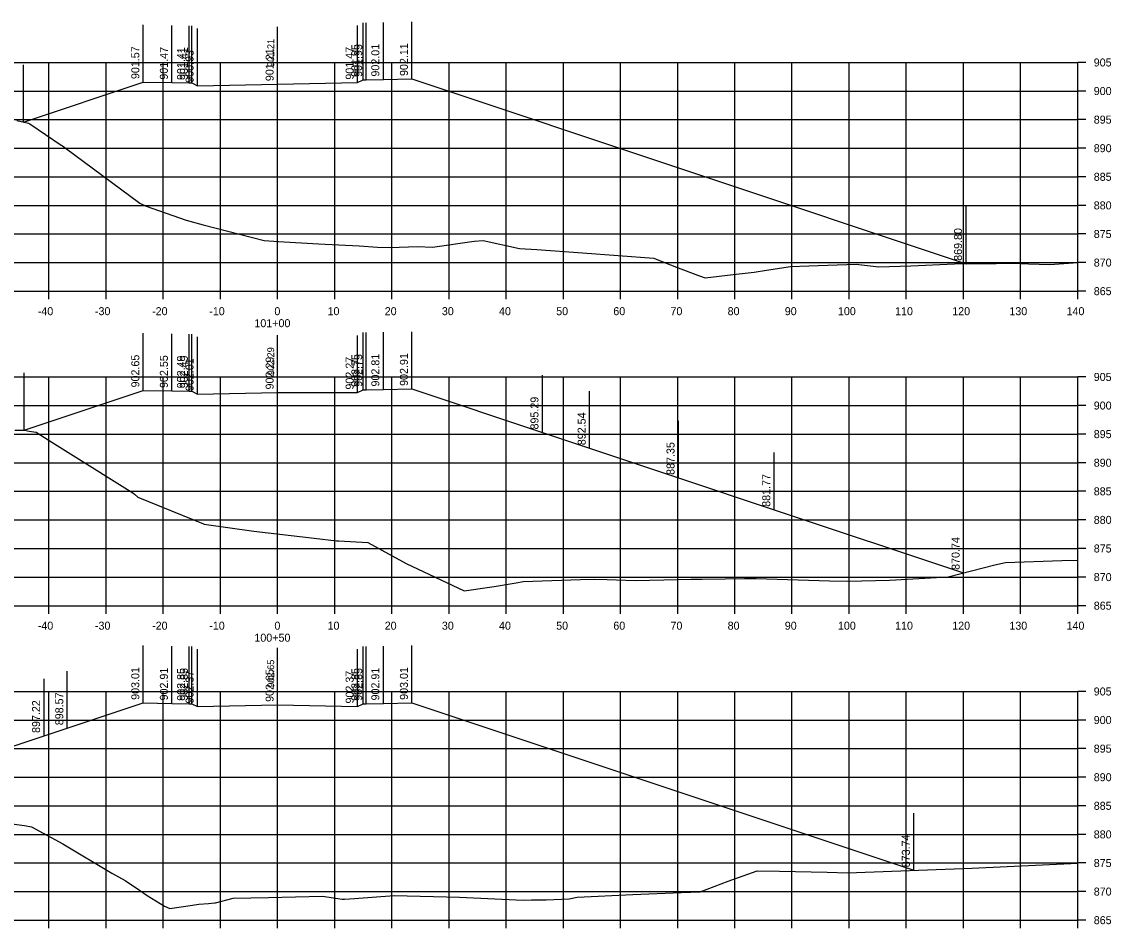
# Model space of a CAD drawing. Extents: x 1098669 to 1198896, y 698679 to 704410.
# Drawn here: x 1111950.8 to 1112141.4, y 701804.6 to 701963.1 of the extents above; entities that cross this region are included whole.
import ezdxf

# ---------------------------------------------------------------- set-up
doc = ezdxf.new("R2010")
doc.units = 0
for name, color, linetype in [('59', 7, 'Continuous'), ('Proposed Surface', 7, 'Continuous'), ('R_Axis', 7, 'Continuous'), ('R_Axis Annot', 7, 'Continuous'), ('R_Fin Surface', 7, 'Continuous'), ('R_Grid', 7, 'Continuous'), ('R_Xsect Elev', 7, 'Continuous')]:
    doc.layers.add(name, color=color, linetype=linetype)

msp = doc.modelspace()

# ---------------------------------------------------------------- linework, layer by layer
at = {"layer": 'Proposed Surface'}
for points in [[(1111949.94, 701945.88), (1111951.98, 701945.39), (1111952.21, 701945.32), (1111957.7, 701941.58), (1111957.93, 701941.44), (1111958.39, 701941.08), (1111971.42, 701931.41), (1111972.57, 701930.89), (1111979.54, 701928.42), (1111982.53, 701927.62), (1111993.18, 701924.9), (1111995.69, 701924.72), (1112002.72, 701924.33), (1112009.83, 701923.93), (1112013.05, 701923.71), (1112015.26, 701923.68), (1112020.03, 701923.85), (1112022.63, 701923.7), (1112029.96, 701924.79), (1112031.5, 701924.9), (1112037.87, 701923.51), (1112040.88, 701923.31), (1112048.87, 701922.76), (1112061.38, 701921.78), (1112062.65, 701921.26), (1112065.65, 701920.13), (1112069.18, 701918.77), (1112070.36, 701918.36), (1112075.28, 701918.95), (1112078.96, 701919.34), (1112081.09, 701919.7), (1112085.27, 701920.34), (1112088.48, 701920.46), (1112096.79, 701920.77), (1112099.25, 701920.46), (1112100.75, 701920.26), (1112106.35, 701920.49), (1112114.01, 701920.8), (1112121.29, 701920.88), (1112124.35, 701920.9), (1112126.94, 701920.81), (1112130.67, 701920.7), (1112135.55, 701921.03)], [(1111949.59, 701891.74), (1111950.9, 701891.74), (1111951.29, 701891.71), (1111952.08, 701891.55), (1111953.29, 701891.35), (1111955.56, 701889.94), (1111959.34, 701887.58), (1111970.24, 701880.74), (1111970.49, 701880.52), (1111971.11, 701880.01), (1111982.59, 701875.32), (1111982.7, 701875.28), (1111982.71, 701875.28), (1111991.37, 701874.04), (1112001.96, 701872.86), (1112005.85, 701872.36), (1112006.25, 701872.37), (1112011.36, 701872.06), (1112018.04, 701868.43), (1112028.2, 701863.62), (1112028.21, 701863.61), (1112028.22, 701863.61), (1112032.61, 701864.24), (1112033.43, 701864.37), (1112037.27, 701865.01), (1112038.51, 701865.26), (1112048.56, 701865.6), (1112051.01, 701865.68), (1112053.24, 701865.62), (1112058.14, 701865.43), (1112063.13, 701865.56), (1112067.87, 701865.65), (1112069.83, 701865.69), (1112073.86, 701865.74), (1112077.23, 701865.79), (1112079.27, 701865.81), (1112092.13, 701865.4), (1112095.31, 701865.29), (1112102.61, 701865.51), (1112112.86, 701866.07), (1112121.04, 701868.16), (1112122.92, 701868.59), (1112132.79, 701868.94), (1112135.55, 701869)], [(1111949.06, 701822.9), (1111951.26, 701822.61), (1111952.49, 701822.38), (1111957.97, 701819.38), (1111966.52, 701814.23), (1111968.88, 701812.98), (1111971.38, 701811.25), (1111972.71, 701810.36), (1111975.75, 701808.47), (1111976.71, 701808.05), (1111980.64, 701808.65), (1111981.78, 701808.84), (1111983.48, 701808.97), (1111984.49, 701809.05), (1111984.66, 701809.08), (1111987.76, 701809.86), (1111993.94, 701809.99), (1112003.38, 701810.2), (1112006.86, 701809.72), (1112007.23, 701809.68), (1112008.99, 701809.81), (1112015.97, 701810.32), (1112027.36, 701810.06), (1112038.53, 701809.54), (1112040, 701809.56), (1112042.54, 701809.61), (1112046.57, 701809.74), (1112047.98, 701810.03), (1112057.71, 701810.53), (1112066.19, 701810.86), (1112069.5, 701810.98), (1112074.36, 701812.88), (1112079.48, 701814.66), (1112083.35, 701814.58), (1112091.73, 701814.41), (1112095.28, 701814.33), (1112117.02, 701815.14), (1112135.55, 701816)]]:
    msp.add_lwpolyline(points, dxfattribs=at)
at = {"layer": 'R_Axis'}
for p, q in [((1112135.55, 701916.03), (1112135.55, 701956.03)), ((1112136.95, 701956.03), (1112135.55, 701956.03)), ((1112136.95, 701951.03), (1112135.55, 701951.03)), ((1112136.95, 701946.03), (1112135.55, 701946.03)), ((1112136.95, 701941.03), (1112135.55, 701941.03)), ((1112136.95, 701936.03), (1112135.55, 701936.03)), ((1112136.95, 701931.03), (1112135.55, 701931.03)), ((1112136.95, 701926.03), (1112135.55, 701926.03)), ((1112136.95, 701921.03), (1112135.55, 701921.03)), ((1111855.55, 701916.03), (1112135.55, 701916.03)), ((1111955.55, 701914.63), (1111955.55, 701916.03)), ((1111965.55, 701914.63), (1111965.55, 701916.03)), ((1111975.55, 701914.63), (1111975.55, 701916.03)), ((1111985.55, 701914.63), (1111985.55, 701916.03)), ((1111995.55, 701914.63), (1111995.55, 701916.03)), ((1112005.55, 701914.63), (1112005.55, 701916.03)), ((1112015.55, 701914.63), (1112015.55, 701916.03)), ((1112025.55, 701914.63), (1112025.55, 701916.03)), ((1112035.55, 701914.63), (1112035.55, 701916.03)), ((1112045.55, 701914.63), (1112045.55, 701916.03)), ((1112055.55, 701914.63), (1112055.55, 701916.03)), ((1112065.55, 701914.63), (1112065.55, 701916.03)), ((1112075.55, 701914.63), (1112075.55, 701916.03)), ((1112085.55, 701914.63), (1112085.55, 701916.03)), ((1112095.55, 701914.63), (1112095.55, 701916.03)), ((1112105.55, 701914.63), (1112105.55, 701916.03)), ((1112115.55, 701914.63), (1112115.55, 701916.03)), ((1112125.55, 701914.63), (1112125.55, 701916.03)), ((1112135.55, 701914.63), (1112135.55, 701916.03)), ((1112136.95, 701916.03), (1112135.55, 701916.03)), ((1112135.55, 701861.03), (1112135.55, 701901.03)), ((1112136.95, 701901.03), (1112135.55, 701901.03)), ((1112136.95, 701896.03), (1112135.55, 701896.03)), ((1112136.95, 701891.03), (1112135.55, 701891.03)), ((1112136.95, 701886.03), (1112135.55, 701886.03)), ((1112136.95, 701881.03), (1112135.55, 701881.03)), ((1112136.95, 701876.03), (1112135.55, 701876.03)), ((1112136.95, 701871.03), (1112135.55, 701871.03)), ((1112136.95, 701866.03), (1112135.55, 701866.03)), ((1111855.55, 701861.03), (1112135.55, 701861.03)), ((1111955.55, 701859.63), (1111955.55, 701861.03)), ((1111965.55, 701859.63), (1111965.55, 701861.03)), ((1111975.55, 701859.63), (1111975.55, 701861.03)), ((1111985.55, 701859.63), (1111985.55, 701861.03)), ((1111995.55, 701859.63), (1111995.55, 701861.03)), ((1112005.55, 701859.63), (1112005.55, 701861.03)), ((1112015.55, 701859.63), (1112015.55, 701861.03)), ((1112025.55, 701859.63), (1112025.55, 701861.03)), ((1112035.55, 701859.63), (1112035.55, 701861.03)), ((1112045.55, 701859.63), (1112045.55, 701861.03)), ((1112055.55, 701859.63), (1112055.55, 701861.03)), ((1112065.55, 701859.63), (1112065.55, 701861.03)), ((1112075.55, 701859.63), (1112075.55, 701861.03)), ((1112085.55, 701859.63), (1112085.55, 701861.03)), ((1112095.55, 701859.63), (1112095.55, 701861.03)), ((1112105.55, 701859.63), (1112105.55, 701861.03)), ((1112115.55, 701859.63), (1112115.55, 701861.03)), ((1112125.55, 701859.63), (1112125.55, 701861.03)), ((1112135.55, 701859.63), (1112135.55, 701861.03)), ((1112136.95, 701861.03), (1112135.55, 701861.03)), ((1112135.55, 701806.03), (1112135.55, 701846.03)), ((1112136.95, 701846.03), (1112135.55, 701846.03)), ((1112136.95, 701841.03), (1112135.55, 701841.03)), ((1112136.95, 701836.03), (1112135.55, 701836.03)), ((1112136.95, 701831.03), (1112135.55, 701831.03)), ((1112136.95, 701826.03), (1112135.55, 701826.03)), ((1112136.95, 701821.03), (1112135.55, 701821.03)), ((1112136.95, 701816.03), (1112135.55, 701816.03)), ((1112136.95, 701811.03), (1112135.55, 701811.03)), ((1111855.55, 701806.03), (1112135.55, 701806.03)), ((1111955.55, 701804.63), (1111955.55, 701806.03)), ((1111965.55, 701804.63), (1111965.55, 701806.03)), ((1111975.55, 701804.63), (1111975.55, 701806.03)), ((1111985.55, 701804.63), (1111985.55, 701806.03)), ((1111995.55, 701804.63), (1111995.55, 701806.03)), ((1112005.55, 701804.63), (1112005.55, 701806.03)), ((1112015.55, 701804.63), (1112015.55, 701806.03)), ((1112025.55, 701804.63), (1112025.55, 701806.03)), ((1112035.55, 701804.63), (1112035.55, 701806.03)), ((1112045.55, 701804.63), (1112045.55, 701806.03)), ((1112055.55, 701804.63), (1112055.55, 701806.03)), ((1112065.55, 701804.63), (1112065.55, 701806.03)), ((1112075.55, 701804.63), (1112075.55, 701806.03)), ((1112085.55, 701804.63), (1112085.55, 701806.03)), ((1112095.55, 701804.63), (1112095.55, 701806.03)), ((1112105.55, 701804.63), (1112105.55, 701806.03)), ((1112115.55, 701804.63), (1112115.55, 701806.03)), ((1112125.55, 701804.63), (1112125.55, 701806.03)), ((1112135.55, 701804.63), (1112135.55, 701806.03)), ((1112136.95, 701806.03), (1112135.55, 701806.03))]:
    msp.add_line(p, q, dxfattribs=at)
at = {"layer": 'R_Fin Surface'}
for points in [[(1111951.08, 701945.6), (1111972.05, 701952.6), (1111977.05, 701952.5), (1111980.05, 701952.44), (1111980.55, 701952.44), (1111981.55, 701951.96), (1111995.55, 701952.24), (1112009.55, 701952.5), (1112010.55, 701952.98), (1112011.05, 701952.98), (1112014.05, 701953.04), (1112019.05, 701953.14), (1112116, 701920.82)], [(1111951.19, 701891.72), (1111972.05, 701898.68), (1111977.05, 701898.58), (1111980.05, 701898.52), (1111980.55, 701898.52), (1111981.55, 701898.04), (1111995.55, 701898.32), (1112009.55, 701898.3), (1112010.55, 701898.78), (1112011.05, 701898.78), (1112014.05, 701898.84), (1112019.05, 701898.94), (1112041.89, 701891.32), (1112050.15, 701888.57), (1112065.7, 701883.38), (1112082.45, 701877.8), (1112115.58, 701866.77)], [(1111940.62, 701833.56), (1111950.5, 701836.85), (1111954.69, 701838.25), (1111958.75, 701839.6), (1111972.05, 701844.04), (1111977.05, 701843.94), (1111980.05, 701843.88), (1111980.55, 701843.88), (1111981.55, 701843.4), (1111995.55, 701843.68), (1112009.55, 701843.4), (1112010.55, 701843.88), (1112011.05, 701843.88), (1112014.05, 701843.94), (1112019.05, 701844.04), (1112106.87, 701814.76)]]:
    msp.add_lwpolyline(points, dxfattribs=at)
at = {"layer": 'R_Grid'}
for p, q in [((1111855.55, 701956.03), (1112135.55, 701956.03)), ((1111955.55, 701916.03), (1111955.55, 701956.03)), ((1111965.55, 701916.03), (1111965.55, 701956.03)), ((1111975.55, 701916.03), (1111975.55, 701956.03)), ((1111985.55, 701916.03), (1111985.55, 701956.03)), ((1111995.55, 701916.03), (1111995.55, 701956.03)), ((1112005.55, 701916.03), (1112005.55, 701956.03)), ((1112015.55, 701916.03), (1112015.55, 701956.03)), ((1112025.55, 701916.03), (1112025.55, 701956.03)), ((1112035.55, 701916.03), (1112035.55, 701956.03)), ((1112045.55, 701916.03), (1112045.55, 701956.03)), ((1112055.55, 701916.03), (1112055.55, 701956.03)), ((1112065.55, 701916.03), (1112065.55, 701956.03)), ((1112075.55, 701916.03), (1112075.55, 701956.03)), ((1112085.55, 701916.03), (1112085.55, 701956.03)), ((1112095.55, 701916.03), (1112095.55, 701956.03)), ((1112105.55, 701916.03), (1112105.55, 701956.03)), ((1112115.55, 701916.03), (1112115.55, 701956.03)), ((1112125.55, 701916.03), (1112125.55, 701956.03)), ((1112135.55, 701916.03), (1112135.55, 701956.03)), ((1111855.55, 701951.03), (1112135.55, 701951.03)), ((1111855.55, 701946.03), (1112135.55, 701946.03)), ((1111855.55, 701941.03), (1112135.55, 701941.03)), ((1111855.55, 701936.03), (1112135.55, 701936.03)), ((1111855.55, 701931.03), (1112135.55, 701931.03)), ((1111855.55, 701926.03), (1112135.55, 701926.03)), ((1111855.55, 701921.03), (1112135.55, 701921.03)), ((1111855.55, 701916.03), (1112135.55, 701916.03)), ((1111855.55, 701901.03), (1112135.55, 701901.03)), ((1111955.55, 701861.03), (1111955.55, 701901.03)), ((1111965.55, 701861.03), (1111965.55, 701901.03)), ((1111975.55, 701861.03), (1111975.55, 701901.03)), ((1111985.55, 701861.03), (1111985.55, 701901.03)), ((1111995.55, 701861.03), (1111995.55, 701901.03)), ((1112005.55, 701861.03), (1112005.55, 701901.03)), ((1112015.55, 701861.03), (1112015.55, 701901.03)), ((1112025.55, 701861.03), (1112025.55, 701901.03)), ((1112035.55, 701861.03), (1112035.55, 701901.03)), ((1112045.55, 701861.03), (1112045.55, 701901.03)), ((1112055.55, 701861.03), (1112055.55, 701901.03)), ((1112065.55, 701861.03), (1112065.55, 701901.03)), ((1112075.55, 701861.03), (1112075.55, 701901.03)), ((1112085.55, 701861.03), (1112085.55, 701901.03)), ((1112095.55, 701861.03), (1112095.55, 701901.03)), ((1112105.55, 701861.03), (1112105.55, 701901.03)), ((1112115.55, 701861.03), (1112115.55, 701901.03)), ((1112125.55, 701861.03), (1112125.55, 701901.03)), ((1112135.55, 701861.03), (1112135.55, 701901.03)), ((1111855.55, 701896.03), (1112135.55, 701896.03)), ((1111855.55, 701891.03), (1112135.55, 701891.03)), ((1111855.55, 701886.03), (1112135.55, 701886.03)), ((1111855.55, 701881.03), (1112135.55, 701881.03)), ((1111855.55, 701876.03), (1112135.55, 701876.03)), ((1111855.55, 701871.03), (1112135.55, 701871.03)), ((1111855.55, 701866.03), (1112135.55, 701866.03)), ((1111855.55, 701861.03), (1112135.55, 701861.03)), ((1111855.55, 701846.03), (1112135.55, 701846.03)), ((1111955.55, 701806.03), (1111955.55, 701846.03)), ((1111965.55, 701806.03), (1111965.55, 701846.03)), ((1111975.55, 701806.03), (1111975.55, 701846.03)), ((1111985.55, 701806.03), (1111985.55, 701846.03)), ((1111995.55, 701806.03), (1111995.55, 701846.03)), ((1112005.55, 701806.03), (1112005.55, 701846.03)), ((1112015.55, 701806.03), (1112015.55, 701846.03)), ((1112025.55, 701806.03), (1112025.55, 701846.03)), ((1112035.55, 701806.03), (1112035.55, 701846.03)), ((1112045.55, 701806.03), (1112045.55, 701846.03)), ((1112055.55, 701806.03), (1112055.55, 701846.03)), ((1112065.55, 701806.03), (1112065.55, 701846.03)), ((1112075.55, 701806.03), (1112075.55, 701846.03)), ((1112085.55, 701806.03), (1112085.55, 701846.03)), ((1112095.55, 701806.03), (1112095.55, 701846.03)), ((1112105.55, 701806.03), (1112105.55, 701846.03)), ((1112115.55, 701806.03), (1112115.55, 701846.03)), ((1112125.55, 701806.03), (1112125.55, 701846.03)), ((1112135.55, 701806.03), (1112135.55, 701846.03)), ((1111855.55, 701841.03), (1112135.55, 701841.03)), ((1111855.55, 701836.03), (1112135.55, 701836.03)), ((1111855.55, 701831.03), (1112135.55, 701831.03)), ((1111855.55, 701826.03), (1112135.55, 701826.03)), ((1111855.55, 701821.03), (1112135.55, 701821.03)), ((1111855.55, 701816.03), (1112135.55, 701816.03)), ((1111855.55, 701811.03), (1112135.55, 701811.03)), ((1111855.55, 701806.03), (1112135.55, 701806.03))]:
    msp.add_line(p, q, dxfattribs=at)
at = {"layer": 'R_Xsect Elev'}
for p, q in [((1112014.05, 701953.04), (1112014.05, 701963.04)), ((1112019.05, 701953.14), (1112019.05, 701963.14)), ((1111972.05, 701952.6), (1111972.05, 701962.6)), ((1111977.05, 701952.5), (1111977.05, 701962.5)), ((1111980.05, 701952.44), (1111980.05, 701962.44)), ((1111980.55, 701952.44), (1111980.55, 701962.44)), ((1111981.55, 701951.96), (1111981.55, 701961.96)), ((1111995.55, 701952.24), (1111995.55, 701962.24)), ((1111995.55, 701952.24), (1111995.55, 701962.24)), ((1112009.55, 701952.5), (1112009.55, 701962.5)), ((1112010.55, 701952.98), (1112010.55, 701962.98)), ((1112011.05, 701952.98), (1112011.05, 701962.98)), ((1111951.08, 701945.6), (1111951.08, 701955.6)), ((1112116, 701920.82), (1112116, 701930.82)), ((1111972.05, 701898.68), (1111972.05, 701908.68)), ((1111977.05, 701898.58), (1111977.05, 701908.58)), ((1111980.05, 701898.52), (1111980.05, 701908.52)), ((1111980.55, 701898.52), (1111980.55, 701908.52)), ((1111981.55, 701898.04), (1111981.55, 701908.04)), ((1111995.55, 701898.32), (1111995.55, 701908.32)), ((1111995.55, 701898.32), (1111995.55, 701908.32)), ((1112009.55, 701898.3), (1112009.55, 701908.3)), ((1112010.55, 701898.78), (1112010.55, 701908.78)), ((1112011.05, 701898.78), (1112011.05, 701908.78)), ((1112014.05, 701898.84), (1112014.05, 701908.84)), ((1112019.05, 701898.94), (1112019.05, 701908.94)), ((1111951.19, 701891.72), (1111951.19, 701901.72)), ((1112041.89, 701891.32), (1112041.89, 701901.32)), ((1112050.15, 701888.57), (1112050.15, 701898.57)), ((1112065.7, 701883.38), (1112065.7, 701893.38)), ((1112082.45, 701877.8), (1112082.45, 701887.8)), ((1112115.58, 701866.77), (1112115.58, 701876.77)), ((1111972.05, 701844.04), (1111972.05, 701854.04)), ((1111977.05, 701843.94), (1111977.05, 701853.94)), ((1111980.05, 701843.88), (1111980.05, 701853.88)), ((1111980.55, 701843.88), (1111980.55, 701853.88)), ((1111981.55, 701843.4), (1111981.55, 701853.4)), ((1111995.55, 701843.68), (1111995.55, 701853.68)), ((1111995.55, 701843.68), (1111995.55, 701853.68)), ((1112009.55, 701843.4), (1112009.55, 701853.4)), ((1112010.55, 701843.88), (1112010.55, 701853.88)), ((1112011.05, 701843.88), (1112011.05, 701853.88)), ((1112014.05, 701843.94), (1112014.05, 701853.94)), ((1112019.05, 701844.04), (1112019.05, 701854.04)), ((1111958.75, 701839.6), (1111958.75, 701849.6)), ((1111954.69, 701838.25), (1111954.69, 701848.25)), ((1112106.87, 701814.76), (1112106.87, 701824.76))]:
    msp.add_line(p, q, dxfattribs=at)

# ---------------------------------------------------------------- texts
at = {"layer": '59'}
for s, p in [(' 902.11', (1112018.35, 701953.14)), (' 901.57', (1111971.35, 701952.6)), (' 901.47', (1111976.35, 701952.5)), (' 901.41', (1111979.35, 701952.44)), (' 901.41', (1111979.85, 701952.44)), (' 900.93', (1111980.85, 701951.96)), (' 901.21', (1111994.85, 701952.24)), (' 901.47', (1112008.85, 701952.5)), (' 901.95', (1112009.85, 701952.98)), (' 901.95', (1112010.35, 701952.98)), (' 902.01', (1112013.35, 701953.04)), (' 869.80', (1112115.3, 701920.82)), (' 902.65', (1111971.35, 701898.68)), (' 902.55', (1111976.35, 701898.58)), (' 902.49', (1111979.35, 701898.52)), (' 902.49', (1111979.85, 701898.52)), (' 902.01', (1111980.85, 701898.04)), (' 902.29', (1111994.85, 701898.32)), (' 902.27', (1112008.85, 701898.3)), (' 902.75', (1112009.85, 701898.78)), (' 902.75', (1112010.35, 701898.78)), (' 902.81', (1112013.35, 701898.84)), (' 902.91', (1112018.35, 701898.94)), (' 895.29', (1112041.19, 701891.32)), (' 892.54', (1112049.45, 701888.57)), (' 887.35', (1112065, 701883.38)), (' 881.77', (1112081.75, 701877.8)), (' 870.74', (1112114.88, 701866.77)), (' 903.01', (1111971.35, 701844.04)), (' 902.91', (1111976.35, 701843.94)), (' 902.85', (1111979.35, 701843.88)), (' 902.85', (1111979.85, 701843.88)), (' 902.37', (1111980.85, 701843.4)), (' 902.65', (1111994.85, 701843.68)), (' 902.37', (1112008.85, 701843.4)), (' 902.85', (1112009.85, 701843.88)), (' 902.85', (1112010.35, 701843.88)), (' 902.91', (1112013.35, 701843.94)), (' 903.01', (1112018.35, 701844.04)), (' 898.57', (1111958.05, 701839.6)), (' 897.22', (1111953.99, 701838.25)), (' 873.74', (1112106.17, 701814.76))]:
    msp.add_text(s, height=1.4, rotation=90, dxfattribs=at).set_placement(p)
at = {"layer": 'R_Axis Annot'}
for s, p in [('905', (1112138.35, 701955.33)), ('900', (1112138.35, 701950.33)), ('895', (1112138.35, 701945.33)), ('890', (1112138.35, 701940.33)), ('885', (1112138.35, 701935.33)), ('880', (1112138.35, 701930.33)), ('875', (1112138.35, 701925.33)), ('870', (1112138.35, 701920.33)), ('865', (1112138.35, 701915.33)), ('-40', (1111953.59, 701911.83)), ('-30', (1111963.59, 701911.83)), ('-20', (1111973.59, 701911.83)), ('-10', (1111983.59, 701911.83)), ('0', (1111994.99, 701911.83)), ('10', (1112004.29, 701911.83)), ('20', (1112014.29, 701911.83)), ('30', (1112024.29, 701911.83)), ('40', (1112034.29, 701911.83)), ('50', (1112044.29, 701911.83)), ('60', (1112054.29, 701911.83)), ('70', (1112064.29, 701911.83)), ('80', (1112074.29, 701911.83)), ('90', (1112084.29, 701911.83)), ('100', (1112093.59, 701911.83)), ('110', (1112103.59, 701911.83)), ('120', (1112113.59, 701911.83)), ('130', (1112123.59, 701911.83)), ('140', (1112133.59, 701911.83)), ('101+00', (1111991.49, 701909.73)), ('905', (1112138.35, 701900.33)), ('900', (1112138.35, 701895.33)), ('895', (1112138.35, 701890.33)), ('890', (1112138.35, 701885.33)), ('885', (1112138.35, 701880.33)), ('880', (1112138.35, 701875.33)), ('875', (1112138.35, 701870.33)), ('870', (1112138.35, 701865.33)), ('865', (1112138.35, 701860.33)), ('-40', (1111953.59, 701856.83)), ('-30', (1111963.59, 701856.83)), ('-20', (1111973.59, 701856.83)), ('-10', (1111983.59, 701856.83)), ('0', (1111994.99, 701856.83)), ('10', (1112004.29, 701856.83)), ('20', (1112014.29, 701856.83)), ('30', (1112024.29, 701856.83)), ('40', (1112034.29, 701856.83)), ('50', (1112044.29, 701856.83)), ('60', (1112054.29, 701856.83)), ('70', (1112064.29, 701856.83)), ('80', (1112074.29, 701856.83)), ('90', (1112084.29, 701856.83)), ('100', (1112093.59, 701856.83)), ('110', (1112103.59, 701856.83)), ('120', (1112113.59, 701856.83)), ('130', (1112123.59, 701856.83)), ('140', (1112133.59, 701856.83)), ('100+50', (1111991.49, 701854.73)), ('905', (1112138.35, 701845.33)), ('900', (1112138.35, 701840.33)), ('895', (1112138.35, 701835.33)), ('890', (1112138.35, 701830.33)), ('885', (1112138.35, 701825.33)), ('880', (1112138.35, 701820.33)), ('875', (1112138.35, 701815.33)), ('870', (1112138.35, 701810.33)), ('865', (1112138.35, 701805.33))]:
    msp.add_text(s, height=1.4, dxfattribs=at).set_placement(p)
at = {"layer": 'R_Xsect Elev'}
for s, p in [('901.21', (1111994.95, 701955.24)), ('902.29', (1111994.95, 701901.32)), ('902.65', (1111994.95, 701846.68))]:
    msp.add_text(s, height=1.2, rotation=90, dxfattribs=at).set_placement(p)

doc.saveas('drawing.dxf')
